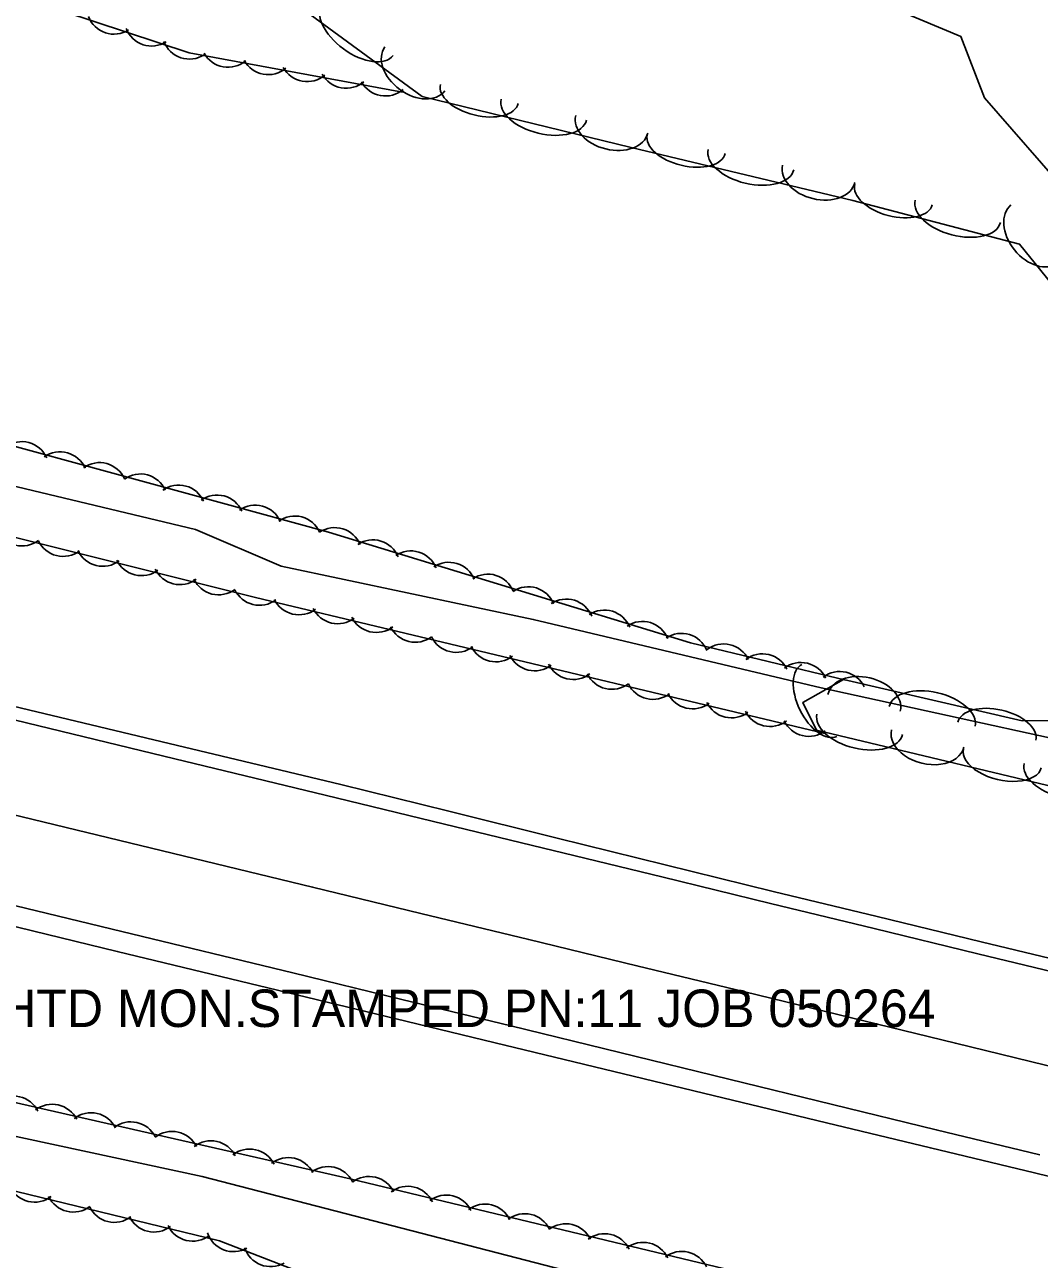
# Model space of a CAD drawing. Extents: x 1441650 to 1491889, y 345904 to 358319.
# Drawn here: x 1452663.7 to 1452799.1, y 352833.4 to 352998.3 of the extents above; entities that cross this region are included whole.
import ezdxf

# ---------------------------------------------------------------- set-up
doc = ezdxf.new("R2010")
doc.units = 0
for name, color, linetype in [('S_EDGE_PAVEMENT', 7, 'Continuous'), ('S_PAVEMENT_CROWN', 7, 'Continuous'), ('S_PRIMARY_CTL_ANNOT', 7, 'Continuous'), ('S_SHOULDER', 7, 'Continuous'), ('S_STREAM', 7, 'Continuous'), ('S_TREE', 7, 'Continuous')]:
    doc.layers.add(name, color=color, linetype=linetype)

msp = doc.modelspace()

# ---------------------------------------------------------------- linework, layer by layer
at = {"layer": 'S_EDGE_PAVEMENT'}
for points in [[(1452524.29, 352938.8), (1452540.39, 352934.94), (1452556.49, 352931.08), (1452579.94, 352925.41), (1452603.39, 352919.73), (1452617.36, 352916.35), (1452631.33, 352912.96), (1452645.3, 352909.57), (1452659.27, 352906.18), (1452682.24, 352900.62), (1452705.21, 352895.06), (1452719.7, 352891.53), (1452734.19, 352888), (1452748.68, 352884.48), (1452763.17, 352880.95), (1452777.01, 352877.59), (1452790.84, 352874.22), (1452804.67, 352870.86)], [(1452518.54, 352915.43), (1452534.8, 352911.5), (1452551.06, 352907.57), (1452574.06, 352902.02), (1452597.07, 352896.47), (1452611.25, 352893.03), (1452625.44, 352889.59), (1452639.63, 352886.15), (1452653.82, 352882.71), (1452676.63, 352877.2), (1452699.44, 352871.7), (1452713.99, 352868.14), (1452728.53, 352864.59), (1452743.08, 352861.03), (1452757.63, 352857.47), (1452771.46, 352854.11), (1452785.3, 352850.74), (1452799.13, 352847.37)]]:
    msp.add_lwpolyline(points, dxfattribs=at)
at = {"layer": 'S_PAVEMENT_CROWN'}
msp.add_lwpolyline([(1452521.44, 352927.25), (1452537.68, 352923.22), (1452553.92, 352919.18), (1452577.26, 352913.33), (1452600.6, 352907.47), (1452614.48, 352904.17), (1452628.36, 352900.86), (1452642.25, 352897.56), (1452656.13, 352894.25), (1452679.11, 352888.69), (1452702.08, 352883.12), (1452716.51, 352879.62), (1452730.93, 352876.12), (1452745.35, 352872.63), (1452759.78, 352869.13), (1452773.82, 352865.71), (1452787.86, 352862.29), (1452801.9, 352858.88)], dxfattribs=at)
at = {"layer": 'S_SHOULDER'}
for points in [[(1452524.85, 352940.74), (1452541.03, 352936.69), (1452557.22, 352932.63), (1452580.39, 352926.91), (1452603.56, 352921.19), (1452617.68, 352917.84), (1452631.8, 352914.48), (1452645.91, 352911.13), (1452660.03, 352907.77), (1452682.93, 352902.3), (1452705.83, 352896.83), (1452720.27, 352893.25), (1452734.7, 352889.68), (1452749.13, 352886.1), (1452763.56, 352882.53), (1452777.44, 352879.18), (1452791.32, 352875.83), (1452805.19, 352872.49)], [(1452518.02, 352913.29), (1452534.23, 352909.18), (1452550.45, 352905.07), (1452573.38, 352899.44), (1452596.32, 352893.82), (1452610.58, 352890.38), (1452624.83, 352886.93), (1452639.09, 352883.48), (1452653.34, 352880.03), (1452676.01, 352874.55), (1452698.68, 352869.06), (1452713.21, 352865.54), (1452727.74, 352862.03), (1452742.28, 352858.51), (1452756.81, 352855), (1452770.67, 352851.65), (1452784.53, 352848.31), (1452798.4, 352844.97), (1452812.26, 352841.62)]]:
    msp.add_lwpolyline(points, dxfattribs=at)
at = {"layer": 'S_STREAM'}
for points in [[(1452802.98, 352975.58), (1452791.74, 352988.5), (1452788.57, 352996.69), (1452775.29, 353002.31)], [(1452502.09, 352947.88), (1452504.96, 352962.48), (1452507.25, 352970.51), (1452518.01, 352973.72), (1452537.87, 352974.9), (1452561.02, 352970.4), (1452585.08, 352963.04), (1452603.35, 352953.3), (1452636.79, 352942.52), (1452660.59, 352937.03), (1452686.45, 352930.88), (1452697.89, 352925.99), (1452731.52, 352918.86), (1452769.96, 352909.73), (1452819.11, 352898.95)], [(1452796.57, 352813.83), (1452788.43, 352818.54), (1452776.2, 352821.47), (1452687.32, 352844.5), (1452608.9, 352861.35), (1452565.69, 352871.68), (1452545.62, 352878.29), (1452522.74, 352880.59), (1452508.17, 352885.4), (1452497.12, 352892.02), (1452494.17, 352896.74), (1452492.66, 352904.68), (1452494.58, 352913.05), (1452495.46, 352916.79)]]:
    msp.add_lwpolyline(points, dxfattribs=at)
at = {"layer": 'S_TREE'}
for points in [[(1452714.09, 352989.25), (1452685.61, 352994.5), (1452656.28, 353004.22), (1452638.47, 353011.02), (1452615.49, 352999.8), (1452582.34, 353005.01), (1452536.98, 353015.96), (1452497.79, 353024.8), (1452479.74, 353030.1), (1452459.81, 353041.08), (1452433.69, 353051.64)], [(1453036.88, 352840.24), (1452953.54, 352860.02), (1452845.23, 352885.91), (1452769.31, 352904.06), (1452767.5, 352907.76), (1452772.94, 352910.82), (1452796.79, 352905.32), (1452818.1, 352905.37), (1452822.11, 352922.48), (1452812.91, 352948.56), (1452796.42, 352968.98), (1452774.19, 352974.8), (1452744.59, 352981.88), (1452716.69, 352988.69), (1452689.95, 353008.31)], [(1452494.17, 352949.59), (1452498.22, 352965.79), (1452507.06, 352978.83), (1452519.7, 352988.84), (1452537.35, 352989.14), (1452569.88, 352980.51), (1452598.93, 352965.42), (1452622.64, 352952.08), (1452660.27, 352942.54), (1452704.18, 352930.53), (1452752.53, 352915.73), (1452773.22, 352910.77)], [(1452770.42, 352903.65), (1452694.46, 352921.8), (1452627.45, 352938.5), (1452585.36, 352954.04), (1452560.84, 352966.09), (1452547.66, 352969.24), (1452535.19, 352970.52), (1452525.83, 352964.51), (1452522.28, 352952.41), (1452520.1, 352943.31)], [(1452510.4, 352913.25), (1452514.15, 352902.85), (1452529.08, 352888.17), (1452566.55, 352876.85), (1452622.65, 352863.39), (1452707.1, 352844.2), (1452766.16, 352830), (1452859.06, 352799.29)], [(1452663.89, 352822.37), (1452689.18, 352816.33), (1452716.57, 352815.34), (1452712.04, 352827.22), (1452689.66, 352835.89), (1452641.85, 352847.53), (1452586.67, 352858.06), (1452558.32, 352864.62), (1452522.46, 352873.19), (1452497.51, 352879.15), (1452493.16, 352869.34), (1452499.96, 352857.79), (1452535.94, 352849.03), (1452663.09, 352822.58)]]:
    msp.add_lwpolyline(points, dxfattribs=at)
for centre, start, end in [((1452664.98, 352844.71), 205.5184, 307.1154), ((1452670.14, 352843.38), 205.5184, 307.1154), ((1452675.62, 352842.01), 205.5184, 307.1154), ((1452680.91, 352840.72), 205.5184, 307.1154), ((1452686.07, 352839.5), 205.5184, 307.1154), ((1452691.52, 352838.1), 198.0255, 299.6224), ((1452696.47, 352836.1), 198.0255, 299.6224)]:
    msp.add_arc(centre, 3.64, start, end, dxfattribs=at)
for centre, major_axis, ratio, start_param, end_param in [((1452708.1, 352997.63), (4.73, -3.47), 0.550077, 3.141593, 6.283185), ((1452675.56, 353000.63), (3.37, -1.37), 0.998778, 3.892862, 5.666063), ((1452680.59, 352999.04), (3.37, -1.37), 0.998778, 3.892862, 5.666063), ((1452685.63, 352997.3), (3.37, -1.37), 0.998778, 3.892862, 5.666063), ((1452715.72, 352992.36), (4, -2.93), 0.685308, 3.141593, 6.283185), ((1452690.79, 352996.22), (2.43, -2.72), 0.998076, 4.486534, 6.259735), ((1452696.14, 352995.23), (2.43, -2.72), 0.998076, 4.486534, 6.259735), ((1452701.36, 352994.3), (2.43, -2.72), 0.998076, 4.486534, 6.259735), ((1452706.56, 352993.42), (2.43, -2.72), 0.998076, 4.486534, 6.259735), ((1452711.79, 352992.38), (2.43, -2.72), 0.998076, 4.486534, 6.259735), ((1452724.33, 352989.01), (5.19, -1.27), 0.540696, 3.141593, 6.283185), ((1452732.94, 352986.91), (5.7, -1.39), 0.550076, 3.141593, 6.283185), ((1452742, 352984.96), (4.81, -1.18), 0.685306, 3.141593, 6.283185), ((1452751.94, 352982.3), (5.2, -1.24), 0.540696, 3.141593, 6.283185), ((1452760.57, 352980.24), (5.71, -1.36), 0.550076, 3.141593, 6.283185), ((1452769.63, 352978.34), (4.82, -1.15), 0.685306, 3.141593, 6.283185), ((1452779.61, 352975.58), (5.17, -1.35), 0.540696, 3.141593, 6.283185), ((1452788.19, 352973.33), (5.68, -1.49), 0.550076, 3.141593, 6.283185), ((1452798.39, 352970.33), (3.11, -3.86), 0.685309, 3.141593, 6.283185), ((1452663.27, 352938.96), (-3.51, 0.96), 0.999988, 3.825789, 5.598989), ((1452668.39, 352937.6), (-3.51, 0.96), 0.999988, 3.825789, 5.598989), ((1452673.64, 352936.16), (-3.51, 0.96), 0.999988, 3.825789, 5.598989), ((1452679.08, 352934.64), (-3.51, 0.96), 0.999988, 3.825789, 5.598989), ((1452684.21, 352933.16), (-3.51, 0.96), 0.999988, 3.825789, 5.598989), ((1452689.32, 352931.83), (-3.51, 0.96), 0.999988, 3.825789, 5.598989), ((1452694.45, 352930.47), (-3.51, 0.96), 0.999988, 3.825789, 5.598989), ((1452699.69, 352929.03), (-3.51, 0.96), 0.999988, 3.825789, 5.598989), ((1452663.32, 352932.3), (3.52, -0.93), 0.99617, 3.838829, 5.61203), ((1452705.04, 352927.48), (-3.48, 1.07), 0.999989, 3.825788, 5.598989), ((1452668.79, 352930.9), (3.52, -0.93), 0.99617, 3.838829, 5.61203), ((1452710.12, 352925.85), (-3.48, 1.07), 0.999989, 3.825788, 5.598989), ((1452674.07, 352929.58), (3.52, -0.93), 0.99617, 3.838829, 5.61203), ((1452715.19, 352924.37), (-3.48, 1.07), 0.999989, 3.825788, 5.598989), ((1452679.23, 352928.33), (3.52, -0.93), 0.99617, 3.838829, 5.61203), ((1452684.37, 352927.13), (3.52, -0.93), 0.99617, 3.838829, 5.61203), ((1452720.27, 352922.85), (-3.48, 1.07), 0.999989, 3.825789, 5.598989), ((1452689.53, 352925.77), (3.52, -0.93), 0.99617, 3.838829, 5.61203), ((1452725.48, 352921.26), (-3.48, 1.07), 0.999989, 3.825789, 5.598989), ((1452695, 352924.37), (3.52, -0.93), 0.99617, 3.838829, 5.61203), ((1452730.87, 352919.58), (-3.48, 1.07), 0.999989, 3.825788, 5.598989), ((1452700.27, 352923.11), (3.63, -0.31), 0.996082, 3.674726, 5.447927), ((1452735.95, 352917.94), (-3.48, 1.07), 0.999989, 3.825788, 5.598989), ((1452705.44, 352921.91), (3.63, -0.31), 0.996082, 3.674726, 5.447927), ((1452710.59, 352920.75), (3.63, -0.31), 0.996082, 3.674726, 5.447927), ((1452741.02, 352916.47), (-3.48, 1.07), 0.999989, 3.825788, 5.598989), ((1452746.1, 352914.95), (-3.48, 1.07), 0.999989, 3.825789, 5.598989), ((1452715.76, 352919.44), (3.63, -0.31), 0.996082, 3.674726, 5.447927), ((1452751.3, 352913.36), (-3.48, 1.07), 0.999989, 3.825789, 5.598989), ((1452721.25, 352918.09), (3.63, -0.31), 0.996082, 3.674726, 5.447927), ((1452756.93, 352911.94), (-1.49, -3.33), 0.999612, 2.439671, 4.212871), ((1452726.54, 352916.83), (3.63, -0.31), 0.996082, 3.674726, 5.447927), ((1452731.7, 352915.63), (3.63, -0.31), 0.996082, 3.674726, 5.447927), ((1452762.1, 352910.62), (-1.49, -3.33), 0.999612, 2.439671, 4.212871), ((1452736.86, 352914.47), (3.63, -0.31), 0.996082, 3.674726, 5.447927), ((1452767.25, 352909.46), (-1.49, -3.33), 0.999612, 2.439671, 4.212871), ((1452769.72, 352908.05), (2.34, -4.81), 0.540699, 3.141593, 6.283185), ((1452742.03, 352913.16), (3.63, -0.31), 0.996082, 3.674726, 5.447927), ((1452772.42, 352908.26), (-1.49, -3.33), 0.999612, 2.439671, 4.212871), ((1452775.68, 352907.74), (-4.83, 1.11), 0.685306, 3.141593, 6.283185), ((1452747.51, 352911.82), (3.63, -0.31), 0.996082, 3.674726, 5.447927), ((1452752.8, 352910.55), (3.63, -0.31), 0.996082, 3.674726, 5.447927), ((1452784.76, 352905.92), (-5.72, 1.32), 0.550076, 3.141593, 6.283185), ((1452757.97, 352909.35), (3.63, -0.31), 0.996082, 3.674726, 5.447927), ((1452793.4, 352903.93), (-5.21, 1.2), 0.540696, 3.141593, 6.283185), ((1452763.12, 352908.19), (3.63, -0.31), 0.996082, 3.674726, 5.447927), ((1452775.1, 352904.85), (5.71, -1.36), 0.550162, 3.141543, 6.283135), ((1452768.29, 352906.88), (3.63, -0.31), 0.996082, 3.674726, 5.447927), ((1452784.17, 352902.96), (4.82, -1.15), 0.685413, 3.141511, 6.283104), ((1452794.13, 352900.31), (5.2, -1.24), 0.54078, 3.141544, 6.283137), ((1452802.75, 352898.25), (5.71, -1.36), 0.550162, 3.141543, 6.283135), ((1452662.17, 352851.63), (-3.56, 0.76), 0.990984, 3.812895, 5.586096), ((1452667.34, 352850.53), (-3.56, 0.76), 0.990984, 3.812895, 5.586096), ((1452672.52, 352849.39), (-3.56, 0.76), 0.990984, 3.812895, 5.586096), ((1452677.83, 352848.18), (-3.56, 0.76), 0.990984, 3.812895, 5.586096), ((1452683.32, 352846.9), (-3.56, 0.76), 0.990984, 3.812895, 5.586096), ((1452688.51, 352845.65), (-3.56, 0.76), 0.990984, 3.812895, 5.586096), ((1452693.68, 352844.55), (-3.56, 0.76), 0.990984, 3.812895, 5.586096), ((1452698.86, 352843.41), (-3.56, 0.76), 0.990984, 3.812895, 5.586096), ((1452704.16, 352842.2), (-3.56, 0.76), 0.990984, 3.812895, 5.586096), ((1452709.62, 352840.88), (-3.54, 0.85), 0.990969, 3.825789, 5.598989), ((1452714.79, 352839.57), (-3.54, 0.85), 0.990969, 3.825789, 5.598989), ((1452719.94, 352838.4), (-3.54, 0.85), 0.990969, 3.825789, 5.598989), ((1452725.11, 352837.2), (-3.54, 0.85), 0.990969, 3.825789, 5.598989), ((1452730.4, 352835.92), (-3.54, 0.85), 0.990969, 3.825789, 5.598989), ((1452735.88, 352834.57), (-3.54, 0.85), 0.990969, 3.825789, 5.598989), ((1452741.05, 352833.25), (-3.54, 0.85), 0.990969, 3.825789, 5.598989), ((1452746.2, 352832.09), (-3.54, 0.85), 0.990969, 3.825789, 5.598989), ((1452751.37, 352830.88), (-3.54, 0.85), 0.990969, 3.825789, 5.598989)]:
    msp.add_ellipse(centre, major_axis=major_axis, ratio=ratio, start_param=start_param, end_param=end_param, dxfattribs=at)

# ---------------------------------------------------------------- texts
at = {"layer": 'S_PRIMARY_CTL_ANNOT'}
msp.add_text('PD:STD AHTD MON.STAMPED PN:11 JOB 050264', height=5, dxfattribs=at).set_placement((1452629.54, 352864.45))

doc.saveas('drawing.dxf')
